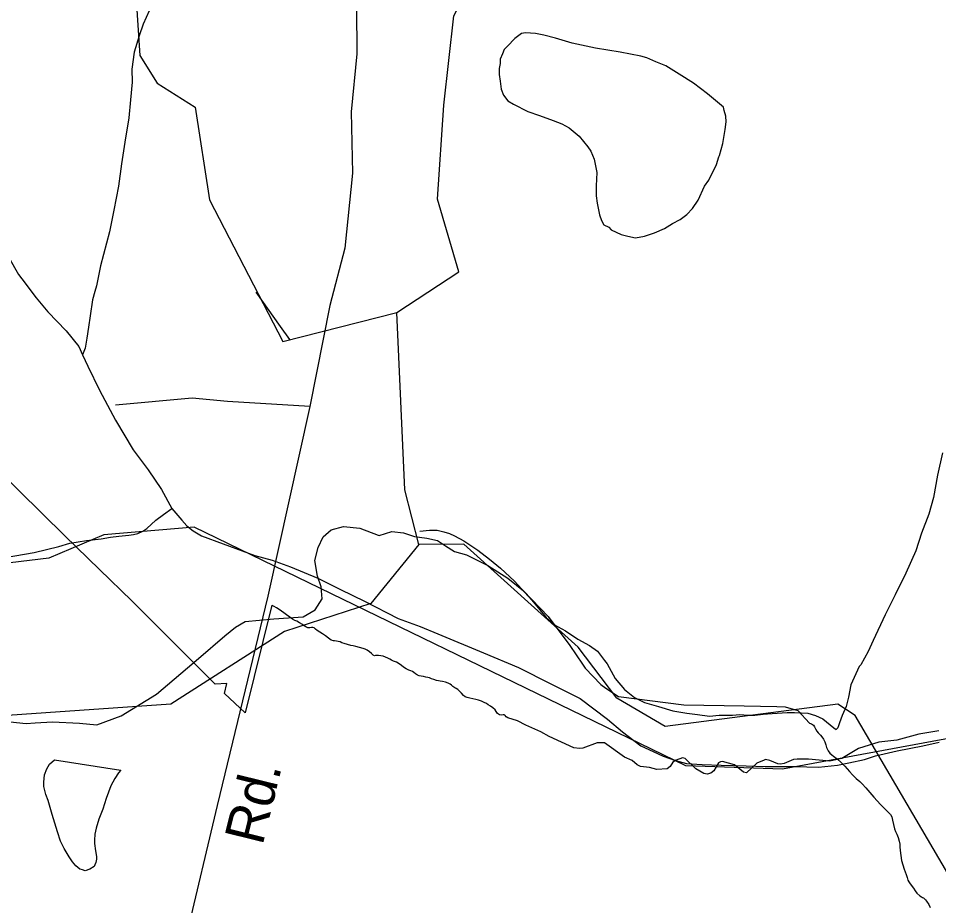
# Model space of a CAD drawing. Extents: x 2169602 to 2449496, y 721995 to 810662.
# Drawn here: x 2403047 to 2405265, y 761769 to 763907 of the extents above; entities that cross this region are included whole.
import ezdxf

# ---------------------------------------------------------------- set-up
doc = ezdxf.new("R2010")
doc.units = 0
doc.layers.add('Default', color=7, linetype='Continuous')

msp = doc.modelspace()

# ---------------------------------------------------------------- linework, layer by layer
at = {"layer": 'Default'}
for p, q in [((2403679, 763165.1), (2403619.9, 763247.5)), ((2403701.7, 763133.5), (2403679, 763165.1))]:
    msp.add_line(p, q, dxfattribs=at)
for points in [[(2403851.5, 765883.1), (2403833.9, 765225.6), (2403856.6, 764718.3), (2403862.6, 763822), (2403848.9, 763681.9), (2403852.3, 763534.6), (2403834.3, 763353.3), (2403797.6, 763215.8), (2403749.7, 762971.9), (2403647.9, 762515.2), (2403526.5, 762010.6), (2403451.2, 761695.8), (2403322.1, 761167.3), (2403261.3, 760926.1), (2403198.9, 760698.6), (2403156.1, 760534.4), (2403124.5, 760416.4), (2403104, 760277.9), (2403092, 760134.2), (2403089.4, 760021.3), (2403077.5, 759869), (2403062.9, 759786.9), (2403022, 759732.2)], [(2403959.4, 763198.2), (2404108.5, 763296.8), (2404057.4, 763471.7), (2404072.6, 763697.8), (2404096.6, 763913.7), (2404195.4, 764108.6), (2404137.6, 764149.1), (2403995.5, 764171.7), (2403944.5, 764238.3), (2403861.6, 764236.7), (2403746.6, 763996.4), (2403654.5, 764004.8), (2403504.6, 764076.7), (2403277.4, 764350.3), (2403236.6, 764377.4), (2403186.6, 764358.8), (2403186.6, 764244), (2403330.5, 763952.4), (2403339.5, 763817.7), (2403381.6, 763751.2), (2403473.4, 763693.6), (2403507.5, 763469.8), (2403684.4, 763128.3), (2403959.4, 763198.2)], [(2402487.7, 764002.5), (2402529.6, 763942.7), (2402580, 763891.2), (2402640.5, 763827.4), (2402682.9, 763773.5), (2402775.2, 763654), (2402817.4, 763608.7), (2402876.3, 763539), (2402908.3, 763489.1), (2402940.5, 763449.4), (2402996.9, 763377.6), (2403047.3, 763290), (2403055.5, 763279.9), (2403090, 763234.2), (2403117.9, 763200.3), (2403162.1, 763154.7), (2403192.3, 763116.8), (2403201.7, 763096.4)], [(2403361.9, 763925.5), (2403347.5, 763893.6), (2403338.3, 763865.4), (2403326, 763825.5), (2403320.6, 763785.3), (2403320.9, 763753.3), (2403316.8, 763711.3), (2403312.9, 763667.3), (2403303.6, 763609.4), (2403295.8, 763557.1), (2403288, 763503.1), (2403276.8, 763445.2), (2403266.7, 763393.2), (2403245.2, 763311.3), (2403235.3, 763263.2), (2403231.2, 763248.9), (2403225.5, 763229), (2403220, 763190.9), (2403216.1, 763163.1), (2403212.2, 763137), (2403208.3, 763112.8), (2403201.7, 763096.4)], [(2403253.3, 762662.6), (2403120.3, 762606.3), (2402746.3, 762561.4), (2401796.3, 762554.6), (2401054.4, 762700.9), (2400920.3, 762802), (2400542.4, 763364.1), (2400331, 763700.5), (2400241.1, 763828.9), (2400174.8, 763846.1), (2400029.2, 763869.6), (2399922.2, 763863.2), (2399823.7, 763848.2), (2399723.1, 763788.3)], [(2404671.9, 763449.2), (2404685.9, 763469), (2404701.3, 763503.2), (2404711.7, 763517.4), (2404729.6, 763555.3), (2404735.5, 763573.5), (2404737.4, 763577.2), (2404745.1, 763605.7), (2404750.7, 763639.3), (2404752.9, 763657.6), (2404752.7, 763671.4), (2404748.6, 763685.4), (2404746.6, 763693.5), (2404732.4, 763705.3), (2404708, 763725.3), (2404674.2, 763751), (2404640, 763772.9), (2404608, 763792.7), (2404584, 763802.4), (2404561.8, 763812.2), (2404547.7, 763816.4), (2404497.9, 763826), (2404438, 763835.8), (2404381.6, 763847.2), (2404342, 763859.3), (2404313.9, 763866.8), (2404293.6, 763870.6), (2404269.8, 763872.6), (2404259.6, 763870.5), (2404243.6, 763858.7), (2404225.7, 763840.3), (2404218, 763832.6), (2404214.3, 763822.2), (2404208.1, 763808.6), (2404208.1, 763798.4), (2404206.1, 763786.5), (2404206.3, 763772.3), (2404208.3, 763756.2), (2404210.6, 763736.4), (2404216.7, 763722.5), (2404226.8, 763708.4), (2404240.7, 763700.6), (2404274.8, 763682.9), (2404302.8, 763672.9), (2404336.5, 763661), (2404357, 763653.4), (2404374.8, 763643.4), (2404389, 763631.5), (2404399.2, 763623.5), (2404419.5, 763597.7), (2404427.1, 763587.6), (2404435.3, 763567.7), (2404441.5, 763535.9), (2404440, 763503.7), (2404439.8, 763479.9), (2404441.9, 763461.7), (2404447.8, 763434), (2404452.3, 763419.9), (2404458.3, 763410.1), (2404470.2, 763403.9), (2404476.3, 763398), (2404500.3, 763386.3), (2404516.3, 763382.3), (2404534.4, 763378.4), (2404556.1, 763382.4), (2404580.1, 763390.5), (2404604.3, 763400.6), (2404624.2, 763412.7), (2404642, 763422.9), (2404658, 763435.1), (2404671.9, 763449.2)], [(2404012.5, 762639.4), (2403978.5, 762771.3), (2403959.4, 763198.2)], [(2403201.7, 763096.4), (2403214.4, 763068.9), (2403242.7, 763011.1), (2403281.3, 762939.5), (2403323.7, 762867.8), (2403360, 762819.7), (2403392, 762772.3), (2403416.6, 762726.4)], [(2403749.7, 762971.9), (2403551.3, 762983.8), (2403465.7, 762992.4), (2403281, 762975.3)], [(2404013.5, 762323.1), (2404009.2, 762324.8), (2404004.5, 762327.7), (2404000, 762330.9), (2403997, 762333.2), (2403993.2, 762334.9), (2403988, 762337.1), (2403981.7, 762340.1), (2403975.2, 762344.2), (2403970.2, 762348.2), (2403965, 762352), (2403958.5, 762355.6), (2403951.5, 762358.7), (2403946.2, 762361.2), (2403942.5, 762363.2), (2403937.5, 762365.6), (2403932, 762367.9), (2403926.2, 762370.1), (2403920.7, 762371.4), (2403914.7, 762372), (2403911, 762372), (2403907.5, 762371.8), (2403905.2, 762371.4), (2403902.2, 762372.7), (2403898.2, 762376.5), (2403893.2, 762381), (2403887.7, 762384.7), (2403883.2, 762387), (2403878.2, 762388.7), (2403869.5, 762391.2), (2403860.7, 762393.6), (2403854, 762395.2), (2403848.2, 762396.4), (2403840.7, 762398.3), (2403832.2, 762400.9), (2403827, 762402.9), (2403822.5, 762404.6), (2403817.7, 762406), (2403813.5, 762406.9), (2403809.2, 762407.4), (2403806.2, 762407.4), (2403801.2, 762408.9), (2403794.7, 762413.6), (2403787, 762419.5), (2403779.7, 762424.5), (2403773.7, 762428.2), (2403767.5, 762432.6), (2403763.5, 762435.7), (2403759.7, 762438.6), (2403756.7, 762439.9), (2403753.7, 762439.7), (2403749.7, 762439.1), (2403745, 762439.1), (2403739.7, 762440.9), (2403735.5, 762443.7), (2403731.5, 762446.9), (2403725, 762451.1), (2403718.2, 762454.6), (2403713.2, 762456.7), (2403708, 762459.7), (2403701, 762464.6), (2403693.2, 762470.3), (2403687, 762474.9), (2403681.5, 762479), (2403675.5, 762482.9), (2403669.5, 762486.6), (2403663.7, 762490.1), (2403659, 762492.9), (2403657.7, 762493.6), (2403594, 762233.8), (2403543.7, 762280.7), (2403549.2, 762304.2), (2403521.7, 762302.8), (2403320.5, 762503.4), (2403242.7, 762578.9), (2403158.5, 762660.7), (2403048.5, 762768.7), (2402893.2, 762923.4)], [(2404013.5, 762323.1), (2404009.2, 762324.8), (2404004.5, 762327.7), (2404000, 762330.9), (2403997, 762333.2), (2403993.2, 762334.9), (2403988, 762337.1), (2403981.7, 762340.1), (2403975.2, 762344.2), (2403970.2, 762348.2), (2403965, 762352), (2403958.5, 762355.6), (2403951.5, 762358.7), (2403946.2, 762361.2), (2403942.5, 762363.2), (2403937.5, 762365.6), (2403932, 762367.9), (2403926.2, 762370.1), (2403920.7, 762371.4), (2403914.7, 762372), (2403911, 762372), (2403907.5, 762371.8), (2403905.2, 762371.4), (2403902.2, 762372.7), (2403898.2, 762376.5), (2403893.2, 762381), (2403887.7, 762384.7), (2403883.2, 762387), (2403878.2, 762388.7), (2403869.5, 762391.2), (2403860.7, 762393.6), (2403854, 762395.2), (2403848.2, 762396.4), (2403840.7, 762398.3), (2403832.2, 762400.9), (2403827, 762402.9), (2403822.5, 762404.6), (2403817.7, 762406), (2403813.5, 762406.9), (2403809.2, 762407.4), (2403806.2, 762407.4), (2403801.2, 762408.9), (2403794.7, 762413.6), (2403787, 762419.5), (2403779.7, 762424.5), (2403773.7, 762428.2), (2403767.5, 762432.6), (2403763.5, 762435.7), (2403759.7, 762438.6), (2403756.7, 762439.9), (2403753.7, 762439.7), (2403749.7, 762439.1), (2403745, 762439.1), (2403739.7, 762440.9), (2403735.5, 762443.7), (2403731.5, 762446.9), (2403725, 762451.1), (2403718.2, 762454.6), (2403713.2, 762456.7), (2403708, 762459.7), (2403701, 762464.6), (2403693.2, 762470.3), (2403687, 762474.9), (2403681.5, 762479), (2403675.5, 762482.9), (2403669.5, 762486.6), (2403663.7, 762490.1), (2403659, 762492.9), (2403657.7, 762493.6), (2403594, 762233.8), (2403543.7, 762280.7), (2403549.2, 762304.2), (2403521.7, 762302.8), (2403320.5, 762503.4), (2403242.7, 762578.9), (2403158.5, 762660.7), (2403048.5, 762768.7), (2402893.2, 762923.4)], [(2405274.7, 762860.8), (2405263, 762806.6), (2405253.1, 762752.5), (2405241.9, 762712.4), (2405224, 762666.5), (2405210.1, 762624.4), (2405186.7, 762570.3), (2405160.7, 762518.3), (2405136.9, 762470), (2405107.3, 762407.9), (2405095.9, 762381.6), (2405077.6, 762349.5), (2405073.7, 762345.7), (2405054, 762301.6), (2405048.1, 762271.6), (2405042.3, 762249.4), (2405032.7, 762227.3), (2405026.8, 762209.6), (2405022.7, 762197.6), (2405018.6, 762193.4)], [(2404012.5, 762639.4), (2403896.4, 762497.4), (2403688.5, 762429.6), (2403414.4, 762254.7), (2402973.5, 762224.4), (2402381.5, 762305.3), (2401873.4, 762210.7), (2401640.5, 762218.7), (2400454.5, 762794), (2400237.5, 762775.4)], [(2403015.3, 762608.2), (2403085, 762620.4), (2403144.7, 762634.9), (2403171.2, 762643), (2403210.9, 762649.2), (2403246.8, 762653.1), (2403268.8, 762657.5), (2403288.7, 762659.7), (2403312.9, 762661.7), (2403324.7, 762663.6), (2403334.8, 762665.7), (2403346.9, 762671.6), (2403356.7, 762677.8), (2403378.5, 762698.1), (2403396.5, 762712), (2403416.6, 762726.4)], [(2403416.6, 762726.4), (2403440.6, 762698.5), (2403452.7, 762684.5), (2403468.5, 762672.7), (2403488.6, 762660.7), (2403540.7, 762641.1), (2403616.7, 762613.4), (2403659, 762601.7), (2403703.1, 762585.7), (2403769.1, 762558.3), (2403823.2, 762530.7), (2403881.5, 762502.8), (2403962.1, 762461.4), (2404015.8, 762441.9), (2404057.8, 762424.2), (2404167.9, 762378.7), (2404252.2, 762343.3), (2404330.5, 762303.5), (2404400.9, 762268.1), (2404467.3, 762218.3), (2404503.2, 762188.5), (2404547.3, 762154.7), (2404577.2, 762140.9), (2404601.2, 762129.1), (2404631.3, 762119.3), (2404657.8, 762111.6), (2404695.7, 762109.5), (2404741.2, 762107.9), (2404801.3, 762106.2), (2404847.5, 762104.5), (2404919.2, 762104.9), (2404975.6, 762103.3), (2405021.3, 762107.7), (2405049, 762113.7), (2405087, 762121.7), (2405113, 762130), (2405165.3, 762142.4), (2405227.2, 762154.5), (2405266.8, 762163.1)], [(2402956.9, 762219.4), (2403065.9, 762208.3), (2403087.4, 762209.7), (2403129.2, 762212.1), (2403194.2, 762208.7), (2403236.4, 762204.7), (2403294.9, 762226.7), (2403380.2, 762279.1), (2403481.2, 762365.1), (2403544.7, 762419.8), (2403570.4, 762440.7), (2403593.9, 762453.6), (2403662.9, 762460.5), (2403733.7, 762464.9), (2403762.2, 762481.7), (2403778.9, 762508.8), (2403777.2, 762537.3), (2403767.9, 762563.2), (2403761.7, 762600.6), (2403769.4, 762632.4), (2403781.9, 762658.4), (2403801.2, 762675.1), (2403830.7, 762682.7), (2403870.4, 762678.8), (2403914.4, 762662.3), (2403916.4, 762661.3), (2403946.9, 762670.8), (2403975.4, 762667.4), (2404002.2, 762658.6), (2404031.7, 762654.9), (2404057.2, 762649.3), (2404076.9, 762636.6), (2404097.9, 762622.8), (2404126.9, 762615), (2404178.7, 762589.3), (2404226.9, 762558.2), (2404264.7, 762528.1), (2404323.7, 762466.3), (2404376.4, 762396.1), (2404406.7, 762351), (2404413.2, 762341.3), (2404450.7, 762302.1), (2404463.4, 762293.4), (2404493.4, 762273.4), (2404651.2, 762252.8), (2404796.9, 762251), (2404875.7, 762249.3), (2404895.2, 762248.3), (2404926.2, 762239.3), (2404953.9, 762209.4), (2404959.2, 762207.3), (2404963.7, 762204.4), (2404966.4, 762200.3), (2404968.4, 762195.1), (2404971.4, 762189.4), (2404974.7, 762185.4), (2404977.9, 762182.3), (2404980.7, 762180.1), (2404984.2, 762176.2), (2404988.2, 762170.4), (2404991.2, 762164.1), (2404993.4, 762157.1), (2404995.4, 762150.3), (2404998.9, 762142.6), (2405003.2, 762136.8), (2405007.7, 762132.6)], [(2402956.9, 762219.4), (2403065.9, 762208.3), (2403087.4, 762209.7), (2403129.2, 762212.1), (2403194.2, 762208.7), (2403236.4, 762204.7), (2403294.9, 762226.7), (2403380.2, 762279.1), (2403481.2, 762365.1), (2403544.7, 762419.8), (2403570.4, 762440.7), (2403593.9, 762453.6), (2403662.9, 762460.5), (2403733.7, 762464.9), (2403762.2, 762481.7), (2403778.9, 762508.8), (2403777.2, 762537.3), (2403767.9, 762563.2), (2403761.7, 762600.6), (2403769.4, 762632.4), (2403781.9, 762658.4), (2403801.2, 762675.1), (2403830.7, 762682.7), (2403870.4, 762678.8), (2403914.4, 762662.3), (2403916.4, 762661.3), (2403946.9, 762670.8), (2403975.4, 762667.4), (2404002.2, 762658.6), (2404031.7, 762654.9), (2404057.2, 762649.3), (2404076.9, 762636.6), (2404097.9, 762622.8), (2404126.9, 762615), (2404178.7, 762589.3), (2404226.9, 762558.2), (2404264.7, 762528.1), (2404323.7, 762466.3), (2404376.4, 762396.1), (2404406.7, 762351), (2404413.2, 762341.3), (2404450.7, 762302.1), (2404463.4, 762293.4), (2404493.4, 762273.4), (2404651.2, 762252.8), (2404796.9, 762251), (2404875.7, 762249.3), (2404895.2, 762248.3), (2404926.2, 762239.3), (2404953.9, 762209.4), (2404959.2, 762207.3), (2404963.7, 762204.4), (2404966.4, 762200.3), (2404968.4, 762195.1), (2404971.4, 762189.4), (2404974.7, 762185.4), (2404977.9, 762182.3), (2404980.7, 762180.1), (2404984.2, 762176.2), (2404988.2, 762170.4), (2404991.2, 762164.1), (2404993.4, 762157.1), (2404995.4, 762150.3), (2404998.9, 762142.6), (2405003.2, 762136.8), (2405007.7, 762132.6)], [(2407028.3, 762526.6), (2406912.3, 762384.6), (2406704.4, 762316.7), (2406430.2, 762141.9), (2405989.3, 762111.5), (2405397.4, 762192.5), (2404889.2, 762097.9), (2404656.3, 762105.9), (2403470.3, 762681.2), (2403253.3, 762662.6)], [(2404014.4, 762671.7), (2404038.2, 762673.8), (2404056.5, 762673.8), (2404072.4, 762669.8), (2404086.2, 762666.1), (2404098.3, 762660.2), (2404120.6, 762648.3), (2404154.3, 762626.2), (2404182.6, 762604.5), (2404208.8, 762582.7), (2404242.8, 762550.8), (2404285.1, 762505), (2404319.3, 762463.4), (2404339.4, 762445.7), (2404365.5, 762431.6), (2404395.6, 762411.6), (2404423.7, 762396.1), (2404443.4, 762382.1), (2404459.8, 762360.2), (2404466.1, 762352.3), (2404486, 762316.4), (2404508.2, 762290.4), (2404532.4, 762270.5), (2404556.4, 762258.8), (2404590.4, 762249.2), (2404624.4, 762239.1), (2404658.5, 762233.2), (2404684.5, 762229.7), (2404712.8, 762225.8), (2404736.6, 762227.9), (2404768.4, 762228), (2404786.2, 762230.1), (2404806.3, 762228.3), (2404822.5, 762228.3), (2404842.4, 762230.6), (2404864.4, 762232.5), (2404900.4, 762234.7), (2404918.3, 762234.9), (2404950.3, 762233.3), (2404968.5, 762227.3), (2404986.4, 762219.3), (2405012.4, 762197.6), (2405018.6, 762193.4)], [(2406793.4, 759938.8), (2406442.3, 760103.5), (2406308.4, 760243.9), (2406130.5, 760687.1), (2405974, 760973), (2405936.6, 761011.2), (2405912.5, 761053.6), (2405895.8, 761101), (2405866.7, 761135.1), (2405810.2, 761169.2), (2405750.3, 761239.9), (2405730.3, 761264.9), (2405634.5, 761500.9), (2405350.5, 761739.6), (2405064.4, 762227.6), (2405022.4, 762254.7), (2404606.5, 762200.9), (2404489.5, 762268.9), (2404396.6, 762392.2), (2404120.6, 762640.5), (2404012.5, 762639.4)], [(2405266.2, 762190.9), (2405217.7, 762182.2), (2405165, 762167.7), (2405121.2, 762162.9), (2405072.5, 762148.2), (2405032, 762123.7), (2405003.2, 762117.8), (2404951.7, 762122.3), (2404924.2, 762122.4), (2404915.2, 762121.5), (2404893, 762111.7), (2404884.2, 762110.1), (2404878, 762111), (2404858.2, 762119.4), (2404848.2, 762121.8), (2404844.5, 762120.2), (2404827, 762112.7), (2404802.5, 762089.5), (2404794.7, 762090.7), (2404773.5, 762108.8), (2404744.7, 762116.9), (2404739.2, 762116.1), (2404734.5, 762113.3), (2404723.5, 762094.4), (2404716, 762088.4), (2404707.7, 762086.2), (2404699.5, 762088), (2404680, 762099), (2404654, 762124.1), (2404648, 762125.2), (2404632.5, 762119.9), (2404624.5, 762115.4), (2404618.2, 762104.7), (2404611, 762098.7), (2404586.2, 762097.1), (2404568.7, 762102.5), (2404546.5, 762104.6), (2404538.7, 762108.7), (2404526.7, 762119), (2404508.5, 762127.1), (2404459.5, 762161.7), (2404442, 762161.7), (2404407.7, 762148.7), (2404399.7, 762147.6), (2404386.2, 762149.6), (2404326.7, 762177.1), (2404306.2, 762188.4), (2404270.2, 762203.9), (2404250.5, 762214.8), (2404226.7, 762221.6), (2404222.5, 762224.4), (2404220.2, 762227.3), (2404220, 762228.4), (2404218.2, 762229.2), (2404215.7, 762228.7), (2404211.7, 762228.4), (2404207, 762229.4), (2404202, 762232.7), (2404199, 762236.8), (2404196.5, 762241.1), (2404191, 762246.1), (2404184.7, 762250.2), (2404179.7, 762253.4), (2404175.5, 762256.1), (2404169.7, 762259.1), (2404163.2, 762262), (2404156.2, 762264.4), (2404149.7, 762266.1), (2404142.7, 762267.5), (2404135.5, 762269.1), (2404128.7, 762270.7), (2404124, 762272.4), (2404120.2, 762275.7), (2404115.2, 762281.3), (2404109.7, 762287.1), (2404106, 762289.9), (2404102.5, 762292.2), (2404098.7, 762294.5), (2404094.5, 762297.3), (2404090.7, 762300.2), (2404087.7, 762302.8), (2404083.2, 762305.6), (2404076.7, 762307.9), (2404069, 762309.6), (2404063.7, 762310.4), (2404059.5, 762311), (2404055, 762311.9), (2404048.7, 762313.9), (2404042.5, 762316.2), (2404038, 762318.1), (2404034.2, 762319.1), (2404029.2, 762320.1), (2404023.2, 762321.1), (2404018, 762322.1), (2404013.5, 762323.1)], [(2405266.2, 762190.9), (2405217.7, 762182.2), (2405165, 762167.7), (2405121.2, 762162.9), (2405072.5, 762148.2), (2405032, 762123.7), (2405003.2, 762117.8), (2404951.7, 762122.3), (2404924.2, 762122.4), (2404915.2, 762121.5), (2404893, 762111.7), (2404884.2, 762110.1), (2404878, 762111), (2404858.2, 762119.4), (2404848.2, 762121.8), (2404844.5, 762120.2), (2404827, 762112.7), (2404802.5, 762089.5), (2404794.7, 762090.7), (2404773.5, 762108.8), (2404744.7, 762116.9), (2404739.2, 762116.1), (2404734.5, 762113.3), (2404723.5, 762094.4), (2404716, 762088.4), (2404707.7, 762086.2), (2404699.5, 762088), (2404680, 762099), (2404654, 762124.1), (2404648, 762125.2), (2404632.5, 762119.9), (2404624.5, 762115.4), (2404618.2, 762104.7), (2404611, 762098.7), (2404586.2, 762097.1), (2404568.7, 762102.5), (2404546.5, 762104.6), (2404538.7, 762108.7), (2404526.7, 762119), (2404508.5, 762127.1), (2404459.5, 762161.7), (2404442, 762161.7), (2404407.7, 762148.7), (2404399.7, 762147.6), (2404386.2, 762149.6), (2404326.7, 762177.1), (2404306.2, 762188.4), (2404270.2, 762203.9), (2404250.5, 762214.8), (2404226.7, 762221.6), (2404222.5, 762224.4), (2404220.2, 762227.3), (2404220, 762228.4), (2404218.2, 762229.2), (2404215.7, 762228.7), (2404211.7, 762228.4), (2404207, 762229.4), (2404202, 762232.7), (2404199, 762236.8), (2404196.5, 762241.1), (2404191, 762246.1), (2404184.7, 762250.2), (2404179.7, 762253.4), (2404175.5, 762256.1), (2404169.7, 762259.1), (2404163.2, 762262), (2404156.2, 762264.4), (2404149.7, 762266.1), (2404142.7, 762267.5), (2404135.5, 762269.1), (2404128.7, 762270.7), (2404124, 762272.4), (2404120.2, 762275.7), (2404115.2, 762281.3), (2404109.7, 762287.1), (2404106, 762289.9), (2404102.5, 762292.2), (2404098.7, 762294.5), (2404094.5, 762297.3), (2404090.7, 762300.2), (2404087.7, 762302.8), (2404083.2, 762305.6), (2404076.7, 762307.9), (2404069, 762309.6), (2404063.7, 762310.4), (2404059.5, 762311), (2404055, 762311.9), (2404048.7, 762313.9), (2404042.5, 762316.2), (2404038, 762318.1), (2404034.2, 762319.1), (2404029.2, 762320.1), (2404023.2, 762321.1), (2404018, 762322.1), (2404013.5, 762323.1)], [(2405007.7, 762132.6), (2405011.9, 762129.8), (2405020.7, 762123.4), (2405030.2, 762114.4), (2405038.9, 762105.1), (2405044.7, 762098.8), (2405050.4, 762092.3), (2405057.7, 762084.8), (2405066.9, 762075.8), (2405075.2, 762068.6), (2405081.4, 762062.8), (2405089.7, 762053.5), (2405099.7, 762041.7), (2405109.2, 762030.3), (2405116.9, 762021.6), (2405125.4, 762013), (2405143.9, 761994.5), (2405149.4, 761988.6), (2405152.2, 761983.3), (2405154.2, 761975.1), (2405156.4, 761964.7), (2405159.2, 761954.7), (2405161.7, 761948.2), (2405164.7, 761941.7), (2405167.9, 761933.3), (2405170.4, 761924.6), (2405171.7, 761917.3), (2405172.2, 761911.4), (2405172.7, 761901.8), (2405174.2, 761889.9), (2405176.2, 761878.3), (2405179.2, 761867.9), (2405182.7, 761857.4), (2405186.9, 761844.1), (2405189.2, 761836.8), (2405191.2, 761830.9), (2405193.4, 761826.6), (2405196.7, 761822.1), (2405204.7, 761811.1), (2405208.7, 761805.2), (2405212.9, 761799.6), (2405220.4, 761792.9), (2405223.9, 761790.6), (2405226.7, 761789.3), (2405228.7, 761788.5), (2405230.9, 761786.6), (2405233.7, 761783.5), (2405236.4, 761780), (2405241.4, 761772.4), (2405245.2, 761764.9)], [(2405007.7, 762132.6), (2405011.9, 762129.8), (2405020.7, 762123.4), (2405030.2, 762114.4), (2405038.9, 762105.1), (2405044.7, 762098.8), (2405050.4, 762092.3), (2405057.7, 762084.8), (2405066.9, 762075.8), (2405075.2, 762068.6), (2405081.4, 762062.8), (2405089.7, 762053.5), (2405099.7, 762041.7), (2405109.2, 762030.3), (2405116.9, 762021.6), (2405125.4, 762013), (2405143.9, 761994.5), (2405149.4, 761988.6), (2405152.2, 761983.3), (2405154.2, 761975.1), (2405156.4, 761964.7), (2405159.2, 761954.7), (2405161.7, 761948.2), (2405164.7, 761941.7), (2405167.9, 761933.3), (2405170.4, 761924.6), (2405171.7, 761917.3), (2405172.2, 761911.4), (2405172.7, 761901.8), (2405174.2, 761889.9), (2405176.2, 761878.3), (2405179.2, 761867.9), (2405182.7, 761857.4), (2405186.9, 761844.1), (2405189.2, 761836.8), (2405191.2, 761830.9), (2405193.4, 761826.6), (2405196.7, 761822.1), (2405204.7, 761811.1), (2405208.7, 761805.2), (2405212.9, 761799.6), (2405220.4, 761792.9), (2405223.9, 761790.6), (2405226.7, 761789.3), (2405228.7, 761788.5), (2405230.9, 761786.6), (2405233.7, 761783.5), (2405236.4, 761780), (2405241.4, 761772.4), (2405245.2, 761764.9)], [(2403118.5, 762022.7), (2403112.7, 762037), (2403108.4, 762056.7), (2403108.4, 762066.8), (2403110.1, 762084.8), (2403115.8, 762099), (2403122, 762110.6), (2403134.1, 762121), (2403293.8, 762096), (2403288, 762089.6), (2403279.8, 762075.8), (2403270, 762057.8), (2403258.7, 762027.5), (2403250.5, 762001.5), (2403240.5, 761977.5), (2403234.7, 761955.7), (2403231.2, 761941.6), (2403230.8, 761927.4), (2403230.8, 761919.3), (2403233.1, 761901.6), (2403235.3, 761887.4), (2403235.1, 761881.4), (2403233.5, 761873.5), (2403231, 761867.4), (2403229.2, 761863.6), (2403219.4, 761857.4), (2403207.7, 761853.5), (2403201.5, 761855.2), (2403195.4, 761857.3), (2403185.3, 761865.4), (2403177.1, 761875.1), (2403169.3, 761887.3), (2403157, 761907), (2403148.8, 761924.8), (2403141.2, 761947.1), (2403128.5, 761988.8), (2403118.5, 762022.7)]]:
    msp.add_lwpolyline(points, dxfattribs=at)

# ---------------------------------------------------------------- texts
msp.add_text('Rd.', height=95, rotation=76.1812, dxfattribs=at).set_placement((2403635.2, 761912))

doc.saveas('drawing.dxf')
